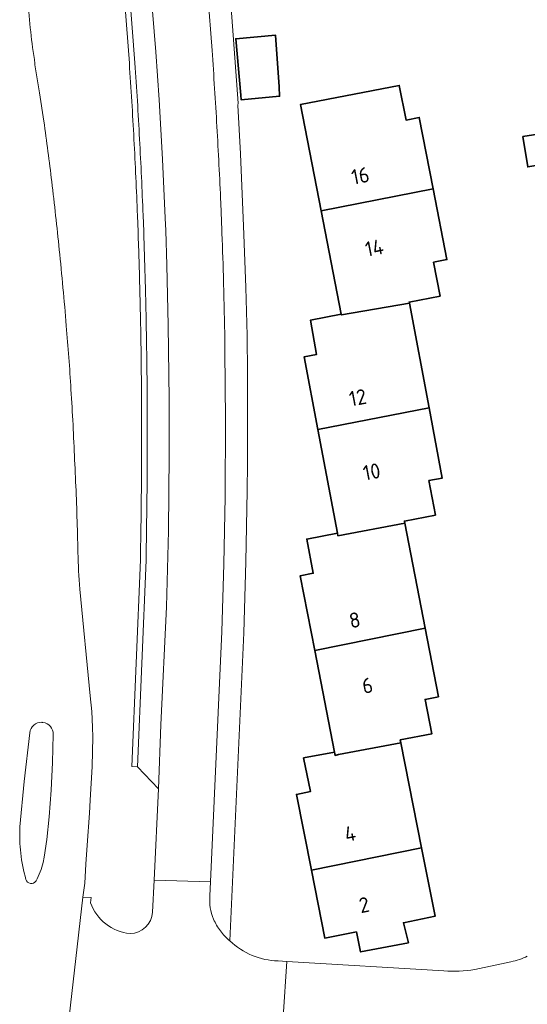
# Model space of a CAD drawing. Extents: x 150256 to 156914, y 461459 to 469481.
# Tile 704 of 731: x 154862 to 154907, y 468125 to 468212. Entities that reach past the tile are written whole.
import ezdxf
from ezdxf.enums import TextEntityAlignment as Align

# ---------------------------------------------------------------- set-up
doc = ezdxf.new("R2010")
doc.units = 0
doc.header["$LTSCALE"] = 0.75
for name, color, linetype, lineweight in [('B-RO-OG-BEBOUWING-GV', 6, 'CONTINUOUS', 35), ('B-RO-OG-BEBOUWING-T18', 1, 'CONTINUOUS', 18), ('B-RO-OG-TERREIN_CULTUURSCHEIDING-GV', 251, 'CONTINUOUS', 18), ('B-RO-VH-VERHARDING_ASFALT-GV', 251, 'CONTINUOUS', 18), ('B-RO-VH-VERHARDING_BETONSTRAATSTEEN-GV', 251, 'CONTINUOUS', 18), ('B-RO-VH-VERHARDING_TEGEL-GV', 251, 'CONTINUOUS', 18)]:
    doc.layers.add(name, color=color, linetype=linetype, lineweight=lineweight)
doc.styles.add('NLCS-ISO-M200-T18', font='NLCS-ISO.ttf', dxfattribs={"height": 360})

msp = doc.modelspace()

# ---------------------------------------------------------------- linework, layer by layer
at = {"layer": 'B-RO-OG-BEBOUWING-GV'}
for points in [[(154885.133, 468206.482), (154884.813, 468211.089), (154881.297, 468210.759), (154881.746, 468205.766), (154881.785, 468205.333), (154885.19, 468205.657)], [(154885.133, 468206.482), (154884.813, 468211.089), (154881.297, 468210.759), (154881.746, 468205.766), (154881.785, 468205.333), (154885.19, 468205.657)], [(154888.883, 468195.489), (154898.816, 468197.429), (154897.586, 468203.778), (154896.408, 468203.55), (154895.813, 468206.623), (154887.055, 468204.929)], [(154888.883, 468195.489), (154898.816, 468197.429), (154897.586, 468203.778), (154896.408, 468203.55), (154895.813, 468206.623), (154887.055, 468204.929)], [(154906.774, 468202.075), (154907.218, 468199.386), (154909.501, 468199.763), (154909.057, 468202.452)], [(154906.774, 468202.075), (154907.218, 468199.386), (154909.501, 468199.763), (154909.057, 468202.452)], [(154898.816, 468197.429), (154888.883, 468195.489), (154890.662, 468186.303), (154890.675, 468186.238), (154896.704, 468187.292), (154896.686, 468187.39), (154899.435, 468187.921), (154898.853, 468190.925), (154900.031, 468191.153)], [(154898.816, 468197.429), (154888.883, 468195.489), (154890.662, 468186.303), (154890.675, 468186.238), (154896.704, 468187.292), (154896.686, 468187.39), (154899.435, 468187.921), (154898.853, 468190.925), (154900.031, 468191.153)], [(154888.588, 468176.067), (154898.45, 468178.003), (154896.704, 468187.292), (154890.675, 468186.238), (154890.662, 468186.303), (154887.918, 468185.772), (154888.468, 468182.743), (154887.372, 468182.537)], [(154888.588, 468176.067), (154898.45, 468178.003), (154896.704, 468187.292), (154890.675, 468186.238), (154890.662, 468186.303), (154887.918, 468185.772), (154888.468, 468182.743), (154887.372, 468182.537)], [(154898.45, 468178.003), (154888.588, 468176.067), (154890.319, 468166.856), (154890.36, 468166.636), (154896.296, 468167.761), (154896.26, 468167.948), (154899.022, 468168.467), (154898.444, 468171.543), (154899.623, 468171.765)], [(154898.45, 468178.003), (154888.588, 468176.067), (154890.319, 468166.856), (154890.36, 468166.636), (154896.296, 468167.761), (154896.26, 468167.948), (154899.022, 468168.467), (154898.444, 468171.543), (154899.623, 468171.765)], [(154888.307, 468156.447), (154898.105, 468158.432), (154896.296, 468167.761), (154890.36, 468166.636), (154890.319, 468166.856), (154887.601, 468166.345), (154888.177, 468163.315), (154887.019, 468163.091)], [(154888.307, 468156.447), (154898.105, 468158.432), (154896.296, 468167.761), (154890.36, 468166.636), (154890.319, 468166.856), (154887.601, 468166.345), (154888.177, 468163.315), (154887.019, 468163.091)], [(154890.053, 468147.44), (154890.111, 468147.142), (154890.423, 468147.205), (154895.956, 468148.243), (154895.902, 468148.518), (154898.693, 468149.042), (154898.097, 468152.115), (154899.286, 468152.338), (154898.105, 468158.432), (154888.307, 468156.447)], [(154890.053, 468147.44), (154890.111, 468147.142), (154890.423, 468147.205), (154895.956, 468148.243), (154895.902, 468148.518), (154898.693, 468149.042), (154898.097, 468152.115), (154899.286, 468152.338), (154898.105, 468158.432), (154888.307, 468156.447)], [(154890.053, 468147.44), (154887.313, 468146.908), (154887.926, 468143.928), (154886.682, 468143.672), (154888.008, 468136.944), (154897.79, 468138.941), (154895.956, 468148.243), (154890.423, 468147.205), (154890.111, 468147.142)], [(154890.053, 468147.44), (154887.313, 468146.908), (154887.926, 468143.928), (154886.682, 468143.672), (154888.008, 468136.944), (154897.79, 468138.941), (154895.956, 468148.243), (154890.423, 468147.205), (154890.111, 468147.142)], [(154897.79, 468138.941), (154888.008, 468136.944), (154889.196, 468130.919), (154892.004, 468131.464), (154892.372, 468129.69), (154896.621, 468130.507), (154896.179, 468132.28), (154898.989, 468132.856)], [(154897.79, 468138.941), (154888.008, 468136.944), (154889.196, 468130.919), (154892.004, 468131.464), (154892.372, 468129.69), (154896.621, 468130.507), (154896.179, 468132.28), (154898.989, 468132.856)]]:
    msp.add_lwpolyline(points, close=True, dxfattribs=at)
at = {"layer": 'B-RO-OG-TERREIN_CULTUURSCHEIDING-GV'}
for points in [[(154871.848, 468208.582), (154870.602, 468224.91), (154871.101, 468224.948), (154872.935, 468227.049), (154872.419, 468232.808)], [(154871.848, 468208.582), (154870.602, 468224.91), (154871.101, 468224.948), (154872.935, 468227.049), (154872.419, 468232.808)], [(154863.473, 468208.571), (154863.457, 468208.452), (154863.885, 468205.952), (154864.262, 468203.444)], [(154863.473, 468208.571), (154863.457, 468208.452), (154863.885, 468205.952), (154864.262, 468203.444)], [(154872.622, 468193.622), (154872.567, 468195.073)], [(154872.622, 468193.622), (154872.567, 468195.073)], [(154867.234, 468167.164), (154867.285, 468165.146)], [(154867.234, 468167.164), (154867.285, 468165.146)], [(154873.904, 468133.23), (154874.043, 468136.071), (154874.441, 468144.181), (154872.578, 468146.136), (154872.078, 468146.157), (154872.831, 468164.498), (154872.877, 468167.525)], [(154873.904, 468133.23), (154874.043, 468136.071), (154874.441, 468144.181), (154872.578, 468146.136), (154872.078, 468146.157), (154872.831, 468164.498), (154872.877, 468167.525)], [(154867.455, 468161.91), (154868.372, 468152.431), (154868.504, 468151.037), (154868.585, 468149.639), (154868.603, 468148.762), (154868.59, 468147.484), (154868.542, 468146.157), (154868.382, 468143.173), (154868.306, 468142.014), (154868.098, 468139.165), (154867.991, 468137.483), (154867.891, 468135.8), (154867.705, 468134.547), (154868.454, 468134.517), (154868.408, 468134.05)], [(154867.455, 468161.91), (154868.372, 468152.431), (154868.504, 468151.037), (154868.585, 468149.639), (154868.603, 468148.762), (154868.59, 468147.484), (154868.542, 468146.157), (154868.382, 468143.173), (154868.306, 468142.014), (154868.098, 468139.165), (154867.991, 468137.483), (154867.891, 468135.8), (154867.705, 468134.547), (154868.454, 468134.517), (154868.408, 468134.05)]]:
    msp.add_lwpolyline(points, dxfattribs=at)
for points in [[(154862.831, 468214.213, 0.021976), (154863.473, 468208.571)], [(154862.831, 468214.213, 0.021976), (154863.473, 468208.571)], [(154872.256, 468201.83, 0.003559), (154871.848, 468208.582)], [(154872.256, 468201.83, 0.003559), (154871.848, 468208.582)], [(154864.262, 468203.444, -0.005022), (154864.959, 468198.081)], [(154864.262, 468203.444, -0.005022), (154864.959, 468198.081)], [(154872.567, 468195.073, 0.003699), (154872.256, 468201.83)], [(154872.567, 468195.073, 0.003699), (154872.256, 468201.83)], [(154864.959, 468198.081, -0.004794), (154865.628, 468192.036)], [(154864.959, 468198.081, -0.004794), (154865.628, 468192.036)], [(154872.78, 468188.454, 0.002706), (154872.622, 468193.622)], [(154872.78, 468188.454, 0.002706), (154872.622, 468193.622)], [(154865.628, 468192.036, -0.00474), (154866.254, 468185.285)], [(154865.628, 468192.036, -0.00474), (154866.254, 468185.285)], [(154872.906, 468181.541, 0.003473), (154872.78, 468188.454)], [(154872.906, 468181.541, 0.003473), (154872.78, 468188.454)], [(154866.254, 468185.285, -0.005643), (154866.668, 468179.619)], [(154866.254, 468185.285, -0.005643), (154866.668, 468179.619)], [(154872.939, 468174.533, 0.003567), (154872.906, 468181.541)], [(154872.939, 468174.533, 0.003567), (154872.906, 468181.541)], [(154866.668, 468179.619, -0.005609), (154866.991, 468173.377)], [(154866.668, 468179.619, -0.005609), (154866.991, 468173.377)], [(154872.877, 468167.525, 0.003424), (154872.939, 468174.533)], [(154872.877, 468167.525, 0.003424), (154872.939, 468174.533)], [(154866.991, 468173.377, -0.005631), (154867.234, 468167.164)], [(154866.991, 468173.377, -0.005631), (154867.234, 468167.164)], [(154867.285, 468165.146, 0.014208), (154867.455, 468161.91)], [(154867.285, 468165.146, 0.014208), (154867.455, 468161.91)], [(154868.408, 468134.05, 0.29098), (154871.907, 468131.319)], [(154868.408, 468134.05, 0.29098), (154871.907, 468131.319)], [(154871.907, 468131.319, 0.396157), (154873.904, 468133.23)], [(154871.907, 468131.319, 0.396157), (154873.904, 468133.23)]]:
    msp.add_lwpolyline(points, format="xyb", dxfattribs=at)
at = {"layer": 'B-RO-VH-VERHARDING_ASFALT-GV'}
for points in [[(154863.473, 468208.571, -0.021976), (154862.831, 468214.213)], [(154863.473, 468208.571, -0.021976), (154862.831, 468214.213)], [(154864.959, 468198.081, 0.005022), (154864.262, 468203.444)], [(154864.959, 468198.081, 0.005022), (154864.262, 468203.444)], [(154865.628, 468192.036, 0.004794), (154864.959, 468198.081)], [(154865.628, 468192.036, 0.004794), (154864.959, 468198.081)], [(154866.254, 468185.285, 0.00474), (154865.628, 468192.036)], [(154866.254, 468185.285, 0.00474), (154865.628, 468192.036)], [(154866.668, 468179.619, 0.005643), (154866.254, 468185.285)], [(154866.668, 468179.619, 0.005643), (154866.254, 468185.285)], [(154866.991, 468173.377, 0.005609), (154866.668, 468179.619)], [(154866.991, 468173.377, 0.005609), (154866.668, 468179.619)], [(154867.234, 468167.164, 0.005631), (154866.991, 468173.377)], [(154867.234, 468167.164, 0.005631), (154866.991, 468173.377)], [(154867.455, 468161.91, -0.014208), (154867.285, 468165.146)], [(154867.455, 468161.91, -0.014208), (154867.285, 468165.146)], [(154863.008, 468149.156, -0.38917), (154864.082, 468150.076)], [(154863.008, 468149.156, -0.38917), (154864.082, 468150.076)], [(154864.183, 468150.067, -0.38307), (154865.092, 468149.005)], [(154864.183, 468150.067, -0.38307), (154865.092, 468149.005)], [(154862.663, 468136.131, -0.079409), (154862.13, 468140.804)], [(154862.663, 468136.131, -0.079409), (154862.13, 468140.804)], [(154864.201, 468137.641, -0.028877), (154863.933, 468136.807)], [(154864.201, 468137.641, -0.028877), (154863.933, 468136.807)], [(154863.933, 468136.807, -0.035701), (154863.566, 468135.996)], [(154863.933, 468136.807, -0.035701), (154863.566, 468135.996)], [(154863.566, 468135.996, -0.649933), (154862.663, 468136.131)], [(154863.566, 468135.996, -0.649933), (154862.663, 468136.131)]]:
    msp.add_lwpolyline(points, format="xyb", dxfattribs=at)
for points in [[(154864.262, 468203.444), (154863.885, 468205.952), (154863.457, 468208.452), (154863.473, 468208.571)], [(154864.262, 468203.444), (154863.885, 468205.952), (154863.457, 468208.452), (154863.473, 468208.571)], [(154867.285, 468165.146), (154867.234, 468167.164)], [(154867.285, 468165.146), (154867.234, 468167.164)], [(154864.978, 468112.031), (154865.44, 468115.179), (154865.659, 468116.802), (154866.136, 468120.566), (154867.705, 468134.547), (154867.891, 468135.8), (154867.991, 468137.483), (154868.098, 468139.165), (154868.306, 468142.014), (154868.382, 468143.173), (154868.542, 468146.157), (154868.59, 468147.484), (154868.603, 468148.762), (154868.585, 468149.639), (154868.504, 468151.037), (154868.372, 468152.431), (154867.455, 468161.91)], [(154864.978, 468112.031), (154865.44, 468115.179), (154865.659, 468116.802), (154866.136, 468120.566), (154867.705, 468134.547), (154867.891, 468135.8), (154867.991, 468137.483), (154868.098, 468139.165), (154868.306, 468142.014), (154868.382, 468143.173), (154868.542, 468146.157), (154868.59, 468147.484), (154868.603, 468148.762), (154868.585, 468149.639), (154868.504, 468151.037), (154868.372, 468152.431), (154867.455, 468161.91)], [(154864.082, 468150.076), (154864.123, 468150.072), (154864.183, 468150.067)], [(154864.082, 468150.076), (154864.123, 468150.072), (154864.183, 468150.067)], [(154862.13, 468140.804), (154862.499, 468144.807), (154863.008, 468149.156)], [(154862.13, 468140.804), (154862.499, 468144.807), (154863.008, 468149.156)], [(154865.092, 468149.005), (154865.038, 468146.516), (154864.914, 468144.05), (154864.731, 468141.688), (154864.516, 468139.672), (154864.298, 468138.103), (154864.201, 468137.641)], [(154865.092, 468149.005), (154865.038, 468146.516), (154864.914, 468144.05), (154864.731, 468141.688), (154864.516, 468139.672), (154864.298, 468138.103), (154864.201, 468137.641)]]:
    msp.add_lwpolyline(points, dxfattribs=at)
at = {"layer": 'B-RO-VH-VERHARDING_BETONSTRAATSTEEN-GV'}
for points in [[(154872.419, 468232.808), (154872.935, 468227.049), (154873.608, 468216.844), (154874.185, 468209.591), (154874.505, 468205.342), (154874.803, 468200.084), (154875.039, 468194.822), (154875.074, 468193.751), (154875.172, 468190.662), (154875.292, 468185.333), (154875.377, 468178.724), (154875.381, 468173.849), (154875.31, 468167.089), (154875.145, 468160.329), (154874.63, 468149.853), (154874.441, 468144.181), (154874.043, 468136.071), (154879.051, 468135.911), (154880.06, 468158.14), (154880.243, 468164.118), (154880.351, 468170.097), (154880.388, 468176.902), (154880.339, 468183.079)], [(154872.419, 468232.808), (154872.935, 468227.049), (154873.608, 468216.844), (154874.185, 468209.591), (154874.505, 468205.342), (154874.803, 468200.084), (154875.039, 468194.822), (154875.074, 468193.751), (154875.172, 468190.662), (154875.292, 468185.333), (154875.377, 468178.724), (154875.381, 468173.849), (154875.31, 468167.089), (154875.145, 468160.329), (154874.63, 468149.853), (154874.441, 468144.181), (154874.043, 468136.071), (154879.051, 468135.911), (154880.06, 468158.14), (154880.243, 468164.118), (154880.351, 468170.097), (154880.388, 468176.902), (154880.339, 468183.079)], [(154877.843, 468227.842), (154878.82, 468214.677), (154879.188, 468209.732)], [(154879.188, 468209.732), (154878.82, 468214.677), (154877.843, 468227.842)], [(154877.843, 468227.842), (154878.82, 468214.677), (154879.188, 468209.732)], [(154879.188, 468209.732), (154878.82, 468214.677), (154877.843, 468227.842)], [(154882.296, 468184.406), (154882.19, 468188.665), (154881.985, 468194.147), (154881.907, 468196.241), (154881.707, 468200.56), (154881.469, 468204.877), (154881.52, 468205.041), (154879.841, 468227.595)], [(154882.296, 468184.406), (154882.19, 468188.665), (154881.985, 468194.147), (154881.907, 468196.241), (154881.707, 468200.56), (154881.469, 468204.877), (154881.52, 468205.041), (154879.841, 468227.595)], [(154873.377, 468167.517), (154873.331, 468164.484), (154872.578, 468146.136), (154874.441, 468144.181), (154874.63, 468149.853), (154875.145, 468160.329), (154875.31, 468167.089), (154875.381, 468173.849), (154875.377, 468178.724), (154875.292, 468185.333), (154875.172, 468190.662), (154875.074, 468193.751), (154875.039, 468194.822), (154874.803, 468200.084), (154874.505, 468205.342), (154874.185, 468209.591), (154873.608, 468216.844), (154872.935, 468227.049), (154871.101, 468224.948), (154872.347, 468208.616)], [(154873.377, 468167.517), (154873.331, 468164.484), (154872.578, 468146.136), (154874.441, 468144.181), (154874.63, 468149.853), (154875.145, 468160.329), (154875.31, 468167.089), (154875.381, 468173.849), (154875.377, 468178.724), (154875.292, 468185.333), (154875.172, 468190.662), (154875.074, 468193.751), (154875.039, 468194.822), (154874.803, 468200.084), (154874.505, 468205.342), (154874.185, 468209.591), (154873.608, 468216.844), (154872.935, 468227.049), (154871.101, 468224.948), (154872.347, 468208.616)], [(154873.067, 468195.092), (154873.122, 468193.64)], [(154873.067, 468195.092), (154873.122, 468193.64)], [(154880.339, 468183.079), (154880.388, 468176.902), (154880.351, 468170.097), (154880.243, 468164.118), (154880.06, 468158.14), (154879.051, 468135.911), (154878.995, 468134.675)], [(154880.339, 468183.079), (154880.388, 468176.902), (154880.351, 468170.097), (154880.243, 468164.118), (154880.06, 468158.14), (154879.051, 468135.911), (154878.995, 468134.675)], [(154880.772, 468130.674), (154882.02, 468158.018), (154882.203, 468164.318), (154882.31, 468170.62)], [(154880.772, 468130.674), (154882.02, 468158.018), (154882.203, 468164.318), (154882.31, 468170.62)], [(154864.183, 468150.067), (154864.123, 468150.072), (154864.082, 468150.076)], [(154864.183, 468150.067), (154864.123, 468150.072), (154864.082, 468150.076)], [(154863.008, 468149.156), (154862.499, 468144.807), (154862.13, 468140.804)], [(154863.008, 468149.156), (154862.499, 468144.807), (154862.13, 468140.804)], [(154864.201, 468137.641), (154864.298, 468138.103), (154864.516, 468139.672), (154864.731, 468141.688), (154864.914, 468144.05), (154865.038, 468146.516), (154865.092, 468149.005)], [(154864.201, 468137.641), (154864.298, 468138.103), (154864.516, 468139.672), (154864.731, 468141.688), (154864.914, 468144.05), (154865.038, 468146.516), (154865.092, 468149.005)], [(154878.995, 468134.675), (154879.051, 468135.911), (154874.043, 468136.071), (154873.904, 468133.23)], [(154878.995, 468134.675), (154879.051, 468135.911), (154874.043, 468136.071), (154873.904, 468133.23)], [(154868.408, 468134.05), (154868.454, 468134.517), (154867.705, 468134.547), (154866.136, 468120.566), (154866.852, 468120.488), (154866.903, 468120.776)], [(154868.408, 468134.05), (154868.454, 468134.517), (154867.705, 468134.547), (154866.136, 468120.566), (154866.852, 468120.488), (154866.903, 468120.776)], [(154884.748, 468123.98), (154885.501, 468123.933), (154885.825, 468128.84), (154885.046, 468128.887)], [(154884.748, 468123.98), (154885.501, 468123.933), (154885.825, 468128.84), (154885.046, 468128.887)], [(154899.767, 468128.005), (154885.825, 468128.84), (154885.501, 468123.933), (154905.685, 468122.672), (154963.79, 468119.148), (154963.858, 468119.142), (154967.961, 468118.906), (154968.01, 468119.185)], [(154899.767, 468128.005), (154885.825, 468128.84), (154885.501, 468123.933), (154905.685, 468122.672), (154963.79, 468119.148), (154963.858, 468119.142), (154967.961, 468118.906), (154968.01, 468119.185)], [(154905.719, 468128.822), (154902.503, 468128.124)], [(154905.719, 468128.822), (154902.503, 468128.124)]]:
    msp.add_lwpolyline(points, dxfattribs=at)
for points in [[(154879.188, 468209.732, -0.003391), (154879.623, 468202.959)], [(154879.623, 468202.959, 0.003391), (154879.188, 468209.732)], [(154879.188, 468209.732, -0.003391), (154879.623, 468202.959)], [(154879.623, 468202.959, 0.003391), (154879.188, 468209.732)], [(154872.347, 468208.616, -0.003547), (154872.755, 468201.857)], [(154872.347, 468208.616, -0.003547), (154872.755, 468201.857)], [(154879.623, 468202.959, -0.003686), (154879.962, 468196.18)], [(154879.962, 468196.18, 0.003686), (154879.623, 468202.959)], [(154879.623, 468202.959, -0.003686), (154879.962, 468196.18)], [(154879.962, 468196.18, 0.003686), (154879.623, 468202.959)], [(154872.755, 468201.857, -0.003547), (154873.067, 468195.092)], [(154872.755, 468201.857, -0.003547), (154873.067, 468195.092)], [(154879.962, 468196.18, -0.001415), (154880.049, 468194.035)], [(154880.049, 468194.035, 0.001415), (154879.962, 468196.18)], [(154879.962, 468196.18, -0.001415), (154880.049, 468194.035)], [(154880.049, 468194.035, 0.001415), (154879.962, 468196.18)], [(154880.049, 468194.035, -0.002304), (154880.195, 468189.699)], [(154880.195, 468189.699, 0.002304), (154880.049, 468194.035)], [(154880.049, 468194.035, -0.002304), (154880.195, 468189.699)], [(154880.195, 468189.699, 0.002304), (154880.049, 468194.035)], [(154873.122, 468193.64, -0.00271), (154873.28, 468188.467)], [(154873.122, 468193.64, -0.00271), (154873.28, 468188.467)], [(154880.195, 468189.699, -0.003624), (154880.339, 468183.079)], [(154880.339, 468183.079, 0.003624), (154880.195, 468189.699)], [(154880.195, 468189.699, -0.003624), (154880.339, 468183.079)], [(154880.339, 468183.079, 0.003624), (154880.195, 468189.699)], [(154873.28, 468188.467, -0.003467), (154873.406, 468181.547)], [(154873.28, 468188.467, -0.003467), (154873.406, 468181.547)], [(154882.349, 468178.469, 0.004212), (154882.296, 468184.406)], [(154882.349, 468178.469, 0.004212), (154882.296, 468184.406)], [(154873.406, 468181.547, -0.003564), (154873.439, 468174.532)], [(154873.406, 468181.547, -0.003564), (154873.439, 468174.532)], [(154882.31, 468170.62, 0.002931), (154882.349, 468178.469)], [(154882.31, 468170.62, 0.002931), (154882.349, 468178.469)], [(154873.439, 468174.532, -0.003422), (154873.377, 468167.517)], [(154873.439, 468174.532, -0.003422), (154873.377, 468167.517)], [(154864.082, 468150.076, 0.38917), (154863.008, 468149.156)], [(154864.082, 468150.076, 0.38917), (154863.008, 468149.156)], [(154865.092, 468149.005, 0.38307), (154864.183, 468150.067)], [(154865.092, 468149.005, 0.38307), (154864.183, 468150.067)], [(154862.13, 468140.804, 0.079409), (154862.663, 468136.131)], [(154862.13, 468140.804, 0.079409), (154862.663, 468136.131)], [(154863.933, 468136.807, 0.028877), (154864.201, 468137.641)], [(154863.933, 468136.807, 0.028877), (154864.201, 468137.641)], [(154863.566, 468135.996, 0.035701), (154863.933, 468136.807)], [(154863.566, 468135.996, 0.035701), (154863.933, 468136.807)], [(154862.663, 468136.131, 0.649933), (154863.566, 468135.996)], [(154862.663, 468136.131, 0.649933), (154863.566, 468135.996)], [(154878.995, 468134.675, 0.061418), (154879.036, 468133.617)], [(154879.036, 468133.617, -0.061418), (154878.995, 468134.675)], [(154878.995, 468134.675, 0.061418), (154879.036, 468133.617)], [(154879.036, 468133.617, -0.061418), (154878.995, 468134.675)], [(154871.907, 468131.319, -0.29098), (154868.408, 468134.05)], [(154871.907, 468131.319, -0.29098), (154868.408, 468134.05)], [(154879.036, 468133.617, 0.061851), (154879.329, 468132.599)], [(154879.329, 468132.599, -0.061851), (154879.036, 468133.617)], [(154879.036, 468133.617, 0.061851), (154879.329, 468132.599)], [(154879.329, 468132.599, -0.061851), (154879.036, 468133.617)], [(154873.904, 468133.23, -0.396157), (154871.907, 468131.319)], [(154873.904, 468133.23, -0.396157), (154871.907, 468131.319)], [(154879.329, 468132.599, 0.061954), (154879.93, 468131.552)], [(154879.93, 468131.552, -0.061954), (154879.329, 468132.599)], [(154879.329, 468132.599, 0.061954), (154879.93, 468131.552)], [(154879.93, 468131.552, -0.061954), (154879.329, 468132.599)], [(154879.93, 468131.552, 0.06395), (154880.772, 468130.674)], [(154880.772, 468130.674, -0.06395), (154879.93, 468131.552)], [(154879.93, 468131.552, 0.06395), (154880.772, 468130.674)], [(154880.772, 468130.674, -0.06395), (154879.93, 468131.552)], [(154885.046, 468128.887, -0.185975), (154880.772, 468130.674)], [(154885.046, 468128.887, -0.185975), (154880.772, 468130.674)], [(154907.174, 468129.323, -0.080563), (154905.719, 468128.822)], [(154907.174, 468129.323, -0.080563), (154905.719, 468128.822)], [(154902.503, 468128.124, -0.052263), (154899.767, 468128.005)], [(154902.503, 468128.124, -0.052263), (154899.767, 468128.005)]]:
    msp.add_lwpolyline(points, format="xyb", dxfattribs=at)
at = {"layer": 'B-RO-VH-VERHARDING_TEGEL-GV'}
for points in [[(154872.347, 468208.616), (154871.101, 468224.948), (154870.602, 468224.91), (154871.848, 468208.582)], [(154872.347, 468208.616), (154871.101, 468224.948), (154870.602, 468224.91), (154871.848, 468208.582)], [(154872.567, 468195.073), (154872.622, 468193.622)], [(154872.567, 468195.073), (154872.622, 468193.622)], [(154873.122, 468193.64), (154873.067, 468195.092)], [(154873.122, 468193.64), (154873.067, 468195.092)], [(154872.877, 468167.525), (154872.831, 468164.498), (154872.078, 468146.157), (154872.578, 468146.136), (154873.331, 468164.484), (154873.377, 468167.517)], [(154872.877, 468167.525), (154872.831, 468164.498), (154872.078, 468146.157), (154872.578, 468146.136), (154873.331, 468164.484), (154873.377, 468167.517)]]:
    msp.add_lwpolyline(points, dxfattribs=at)
for points in [[(154871.848, 468208.582, -0.003559), (154872.256, 468201.83)], [(154871.848, 468208.582, -0.003559), (154872.256, 468201.83)], [(154872.755, 468201.857, 0.003547), (154872.347, 468208.616)], [(154872.755, 468201.857, 0.003547), (154872.347, 468208.616)], [(154872.256, 468201.83, -0.003699), (154872.567, 468195.073)], [(154872.256, 468201.83, -0.003699), (154872.567, 468195.073)], [(154873.067, 468195.092, 0.003547), (154872.755, 468201.857)], [(154873.067, 468195.092, 0.003547), (154872.755, 468201.857)], [(154872.622, 468193.622, -0.002706), (154872.78, 468188.454)], [(154872.622, 468193.622, -0.002706), (154872.78, 468188.454)], [(154873.28, 468188.467, 0.00271), (154873.122, 468193.64)], [(154873.28, 468188.467, 0.00271), (154873.122, 468193.64)], [(154872.78, 468188.454, -0.003473), (154872.906, 468181.541)], [(154872.78, 468188.454, -0.003473), (154872.906, 468181.541)], [(154873.406, 468181.547, 0.003467), (154873.28, 468188.467)], [(154873.406, 468181.547, 0.003467), (154873.28, 468188.467)], [(154872.906, 468181.541, -0.003567), (154872.939, 468174.533)], [(154872.906, 468181.541, -0.003567), (154872.939, 468174.533)], [(154873.439, 468174.532, 0.003564), (154873.406, 468181.547)], [(154873.439, 468174.532, 0.003564), (154873.406, 468181.547)], [(154872.939, 468174.533, -0.003424), (154872.877, 468167.525)], [(154872.939, 468174.533, -0.003424), (154872.877, 468167.525)], [(154873.377, 468167.517, 0.003422), (154873.439, 468174.532)], [(154873.377, 468167.517, 0.003422), (154873.439, 468174.532)]]:
    msp.add_lwpolyline(points, format="xyb", dxfattribs=at)

# ---------------------------------------------------------------- texts
at = {"layer": 'B-RO-OG-BEBOUWING-T18', "style": 'NLCS-ISO-M200-T18'}
for s, rotation, p in [('16', 11, (154892.354, 468198.602)), ('16', 11, (154892.354, 468198.602)), ('14', 11, (154893.594, 468192.2)), ('14', 11, (154893.594, 468192.2)), ('12', 10.7, (154892.124, 468178.907)), ('12', 10.7, (154892.124, 468178.907)), ('10', 10.7, (154893.362, 468172.323)), ('10', 10.7, (154893.362, 468172.323)), ('8', 11, (154891.856, 468159.157)), ('8', 11, (154891.856, 468159.157)), ('6', 11, (154892.983, 468153.344)), ('6', 11, (154892.983, 468153.344)), ('4', 11.1, (154891.444, 468140.194)), ('4', 11.1, (154891.444, 468140.194)), ('2', 11.1, (154892.691, 468133.868)), ('2', 11.1, (154892.691, 468133.868))]:
    msp.add_text(s, height=1.35, rotation=rotation, dxfattribs=at).set_placement(p, align=Align.MIDDLE)

doc.saveas('drawing.dxf')
